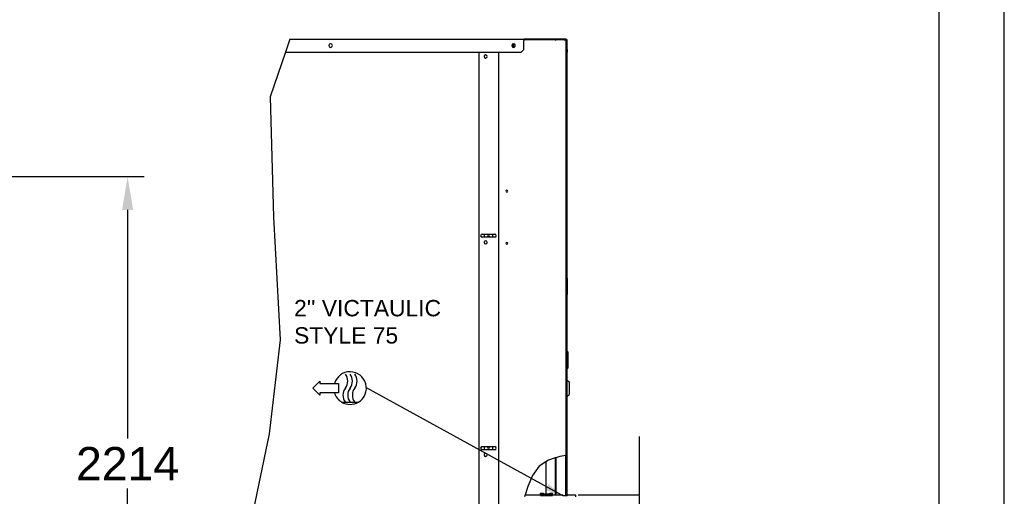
# Model space of a CAD drawing. Extents: x -156717 to 425753, y -51191 to 363295.
# Tile 299 of 502: x 137772 to 141479, y 109095 to 110891. Entities that reach past the tile are written whole.
import ezdxf

# ---------------------------------------------------------------- set-up
doc = ezdxf.new("R2010")
doc.units = 0
doc.header["$LTSCALE"] = 50
doc.layers.get('0').update_dxf_attribs({"linetype": 'CONTINUOUS'})
doc.layers.get('Defpoints').update_dxf_attribs({"linetype": 'CONTINUOUS'})
for name, color, linetype in [('COTES_PILOTEES', 7, 'CONTINUOUS'), ('SYMBOLES', 7, 'CONTINUOUS'), ('WL570---_TOEVOER', 3, 'CONTINUOUS')]:
    doc.layers.add(name, color=color, linetype=linetype)
doc.styles.get("Standard").update_dxf_attribs({"font": 'ARIAL.TTF'})
doc.dimstyles.new('DIMSTYLE_3', dxfattribs={"dimtxt": 2.5, "dimasz": 2.5, "dimexe": 0.18, "dimexo": 0.0625, "dimgap": 0.09, "dimtad": 1, "dimdec": 1, "dimzin": 0, "dimdsep": 46, "dimtxsty": 'Standard', "dimblk": '_FILLED', "dimblk1": '_FILLED', "dimblk2": '_FILLED', "dimcen": 0.09, "dimadec": 0, "dimazin": 0, "dimtfac": 1, "dimtdec": 1, "dimtofl": 0, "dimtmove": 0, "dimatfit": 3, "dimldrblk": '_FILLED', "dimfxl": 0, "dimtolj": 1, "dimtzin": 0, "dimarcsym": 0})
doc.dimstyles.new('ISO-25', dxfattribs={"dimtxt": 2.5, "dimasz": 2.5, "dimexe": 1.25, "dimexo": 0.625, "dimtad": 1, "dimtih": 1, "dimdec": 4, "dimdsep": 46, "dimtxsty": 'Standard', "dimcen": 2.5, "dimadec": 0, "dimazin": 0, "dimtfac": 1, "dimtdec": 4, "dimtmove": 0, "dimatfit": 3, "dimfxl": 0, "dimtvp": 1, "dimtolj": 1, "dimtzin": 0, "dimarcsym": 0})

# ---------------------------------------------------------------- blocks, each defined once
blk = doc.blocks.new('*D163')
at = {"layer": 'Defpoints', "color": 0, "transparency": 16777216}
for p in [(137191.8, 110299.1), (138178.1, 110299.1), (137191.8, 108084.7)]:
    blk.add_point(p, dxfattribs=at)
at = {"layer": 'WL570---_TOEVOER', "color": 0, "lineweight": -2, "transparency": 16777216}
for p, q in [((137223, 110299.1), (138240.6, 110299.1)), ((138178.1, 110174.1), (138178.1, 109312.1)), ((138178.1, 108209.7), (138178.1, 109124.1)), ((137223, 108084.7), (138240.6, 108084.7))]:
    blk.add_line(p, q, dxfattribs=at)
at = {"layer": 'WL570---_TOEVOER', "color": 0, "transparency": 16777216}
for points in [[(138157.2, 110174.1), (138198.9, 110174.1), (138178.1, 110299.1)], [(138157.2, 108209.7), (138198.9, 108209.7), (138178.1, 108084.7)]]:
    blk.add_solid(points, dxfattribs=at)
at = {"layer": 'WL570---_TOEVOER', "color": 0, "transparency": 16777216, "insert": (138178.1, 109218.1), "char_height": 125, "attachment_point": 5}
blk.add_mtext('\\A1;2214', dxfattribs=at)
blk = doc.blocks.new('_FILLED')
at = {"color": 0, "linetype": 'ByBlock'}
blk.add_solid([(0, 0), (-1, 0.2), (-1, -0.2)], dxfattribs=at)
blk = doc.blocks.new('*D168')
at = {"layer": 'COTES_PILOTEES', "color": 0, "linetype": 'Continuous', "lineweight": -2, "transparency": 16777216}
for p, q in [((140105.5, 109099.9), (140105.5, 109320.5)), ((139874.3, 109099.9), (140105.7, 109099.9)), ((140105.5, 108983.6), (140105.5, 109097.4)), ((139874.3, 108981.1), (140105.7, 108981.1))]:
    blk.add_line(p, q, dxfattribs=at)
at = {"layer": 'Defpoints', "color": 0, "linetype": 'Continuous', "transparency": 16777216}
for p in [(139874.2, 109099.9), (139874.2, 108981.1), (140105.5, 108981.1)]:
    blk.add_point(p, dxfattribs=at)
at = {"layer": 'COTES_PILOTEES', "color": 0, "linetype": 'Continuous', "lineweight": -2, "transparency": 16777216, "xscale": 2.5, "yscale": 2.5, "zscale": 2.5}
for p, rotation in [((140105.5, 109099.9), 90), ((140105.5, 108981.1), 270)]:
    blk.add_blockref('_FILLED', p, dxfattribs=dict(at, rotation=rotation))
at = {"layer": 'COTES_PILOTEES', "color": 0, "linetype": 'Continuous', "transparency": 16777216, "insert": (140104, 109314.8), "char_height": 2.5, "attachment_point": 5, "rotation": 90}
blk.add_mtext('\\A1;Ø118.8', dxfattribs=at)
blk = doc.blocks.new('SORTIE_EAU_BL5', base_point=(333.24, 96.77))
at = {"layer": 'SYMBOLES', "color": 7, "linetype": 'Continuous'}
for p, q in [((314.23, 103.87), (315.3, 104.94)), ((315.3, 104.94), (315.3, 104.59)), ((315.3, 104.59), (317.54, 104.59)), ((317.54, 104.59), (318.15, 104.59)), ((318.15, 104.59), (318.15, 103.16)), ((315.3, 102.8), (314.23, 103.87)), ((315.3, 103.16), (315.3, 102.8)), ((317.54, 103.16), (315.3, 103.16)), ((318.15, 103.16), (317.54, 103.16)), ((318.65, 101.73), (321.23, 101.73))]:
    blk.add_line(p, q, dxfattribs=at)
at = {"layer": 'SYMBOLES', "color": 2, "linetype": 'Continuous'}
blk.add_line((352.25, 87.52), (322.44, 103.91), dxfattribs=at)
at = {"layer": 'SYMBOLES', "color": 7, "linetype": 'Continuous'}
for centre, radius, start, end in [((319.94, 103.87), 2.5, 301.0027, 163.3985), ((317.8, 104.94), 1.79, 323.1301, 36.8699), ((318.51, 104.94), 1.79, 323.1301, 36.8699), ((319.23, 104.94), 1.79, 323.1301, 36.8699), ((319.94, 103.87), 2.5, 196.6015, 238.9973), ((320.65, 102.8), 1.79, 143.1301, 216.8699), ((321.37, 102.8), 1.79, 143.1301, 216.8699), ((322.08, 102.8), 1.79, 143.1301, 216.8699), ((319.94, 103.87), 2.5, 238.9973, 301.0027)]:
    blk.add_arc(centre, radius, start, end, dxfattribs=at)
at = {"layer": 'SYMBOLES', "color": 2, "linetype": 'Continuous'}
blk.add_solid([(349.81, 88.28), (352.25, 87.52), (350.3, 89.16)], dxfattribs=at)

msp = doc.modelspace()

# ---------------------------------------------------------------- linework, layer by layer
at = {"color": 7, "linetype": 'Continuous'}
for p, q in [((141479.15977, 106945.34823), (141479.15977, 114257.1833)), ((141232.97004, 114010.99357), (141232.97004, 107191.53796)), ((138788.85569, 110817.41629), (138772.24701, 110768.17835)), ((139827.41149, 110815.44678), (139669.85006, 110815.44678)), ((139778.17354, 110815.44678), (139778.17354, 110814.06811)), ((139827.41149, 110817.41629), (139827.41149, 110815.44678)), ((139828.39625, 110815.44678), (139827.41149, 110815.44678)), ((139788.02113, 110814.46202), (139785.06686, 110814.46202)), ((139831.35053, 110778.02594), (139831.35053, 110812.4925)), ((138772.24701, 110768.17835), (138715.31049, 110599.38485)), ((139831.35053, 110768.17835), (139831.35053, 110778.02594)), ((139831.35053, 110778.02594), (139833.32004, 110778.02594)), ((139831.35053, 110768.17835), (139833.32004, 110768.17835)), ((138715.31049, 110599.38485), (138727.90975, 110145.88837)), ((138727.90975, 110145.88837), (138752.70049, 109684.82929)), ((139831.35053, 109918.92224), (139833.32004, 109916.95273)), ((139833.32004, 109916.95273), (139833.32004, 109915.96797)), ((139833.32004, 109915.96797), (139833.32004, 109855.62239)), ((139833.32004, 109854.63763), (139831.35053, 109852.66811)), ((139831.35053, 109852.66811), (139833.32004, 109854.63763)), ((139833.32004, 109855.62239), (139833.32004, 109854.63763)), ((138752.70049, 109684.82929), (138710.64807, 109330.33095)), ((139833.32004, 109641.7126), (139831.35053, 109641.7126)), ((139833.32004, 109641.7126), (139835.28956, 109639.74309)), ((139833.32004, 109641.7126), (139833.32004, 109640.84732)), ((139833.32004, 109640.84732), (139833.32004, 109638.75833)), ((139833.32004, 109638.75833), (139833.32004, 109578.41275)), ((139835.28956, 109639.74309), (139835.28956, 109638.75833)), ((139835.28956, 109638.75833), (139835.28956, 109578.41275)), ((139833.32004, 109575.45847), (139831.35053, 109575.45847)), ((139833.32004, 109575.45847), (139831.35053, 109575.45847)), ((139833.32004, 109578.41275), (139833.32004, 109576.32376)), ((139835.28956, 109577.42799), (139833.32004, 109575.45847)), ((139833.32004, 109575.45847), (139835.28956, 109577.42799)), ((139833.32004, 109576.32376), (139833.32004, 109575.45847)), ((139835.28956, 109578.41275), (139835.28956, 109577.42799)), ((139832.33529, 109533.8815), (139831.35053, 109533.8815)), ((139832.33529, 109533.8815), (139841.19812, 109526.00343)), ((139832.33529, 109533.8815), (139841.19812, 109526.00343)), ((139832.33529, 109533.56075), (139832.33529, 109533.8815)), ((139832.33529, 109531.0338), (139832.33529, 109533.56075)), ((139832.33529, 109526.18461), (139832.33529, 109531.0338)), ((139832.33529, 109523.00537), (139832.33529, 109526.18461)), ((139832.33529, 109515.45989), (139832.33529, 109523.00537)), ((139841.19812, 109526.00343), (139841.19812, 109520.09488)), ((139841.19812, 109520.09488), (139841.19812, 109484.64355)), ((139832.33529, 109506.85388), (139832.33529, 109515.45989)), ((139832.33529, 109502.36922), (139832.33529, 109506.85388)), ((139832.33529, 109497.88455), (139832.33529, 109502.36922)), ((139832.33529, 109489.27854), (139832.33529, 109497.88455)), ((139832.33529, 109481.73306), (139832.33529, 109489.27854)), ((139832.33529, 109478.55382), (139832.33529, 109481.73306)), ((139841.19812, 109484.64355), (139841.19812, 109478.735)), ((139832.33529, 109470.85693), (139831.35053, 109470.85693)), ((139832.33529, 109470.85693), (139841.19812, 109478.735)), ((139832.33529, 109470.85693), (139841.19812, 109478.735)), ((139832.33529, 109473.70463), (139832.33529, 109478.55382)), ((139832.33529, 109471.17768), (139832.33529, 109473.70463)), ((139832.33529, 109470.85693), (139832.33529, 109471.17768)), ((138710.64807, 109330.33095), (138639.69436, 108984.18617)), ((139752.56981, 109224.4497), (139727.75078, 109208.05182)), ((139762.57957, 109231.06313), (139752.56981, 109224.4497)), ((139788.02113, 109239.20695), (139762.57957, 109231.06313)), ((139789.99065, 109239.8374), (139788.02113, 109239.20695)), ((139788.02113, 109239.20695), (139788.02113, 109118.89793)), ((139805.11113, 109244.67745), (139789.99065, 109239.8374)), ((139789.99065, 109239.8374), (139789.99065, 109118.89793)), ((139828.39625, 109247.9574), (139805.11113, 109244.67745)), ((139831.35053, 109248.37354), (139828.39625, 109247.9574)), ((139727.75078, 109208.05182), (139702.37077, 109173.62245)), ((139702.37077, 109173.62245), (139684.69262, 109131.54712)), ((139684.69262, 109131.54712), (139675.08199, 109099.89007)), ((139788.02113, 109118.89793), (139788.02113, 109099.89824)), ((139788.02113, 109118.89793), (139789.99065, 109118.89793)), ((139789.99065, 109118.90349), (139789.99065, 109099.89824)), ((139675.08199, 109099.89007), (139672.92915, 109092.7987)), ((139675.08199, 109099.89007), (139732.87463, 109099.89007)), ((139732.87463, 109107.18546), (139743.70698, 109107.18546)), ((139732.87463, 109098.32263), (139732.87463, 109107.18546)), ((139732.87463, 109107.18546), (139743.70698, 109107.18546)), ((139732.87463, 109099.89007), (139778.17354, 109099.89007)), ((139732.87463, 109098.32263), (139778.17354, 109098.32263)), ((139743.70698, 109104.23118), (139743.70698, 109107.18546)), ((139743.70698, 109104.23118), (139767.3412, 109104.23118)), ((139743.70698, 109104.23118), (139767.3412, 109104.23118)), ((139767.3412, 109107.18546), (139778.17354, 109107.18546)), ((139767.3412, 109104.23118), (139767.3412, 109107.18546)), ((139767.3412, 109107.18546), (139778.17354, 109107.18546)), ((139778.17354, 109098.32263), (139778.17354, 109107.18546)), ((139778.17354, 109099.89007), (139816.34276, 109099.89007)), ((139816.34276, 109096.78763), (139816.34276, 109099.89007)), ((139833.55635, 109096.78763), (139816.34276, 109096.78763)), ((139833.55635, 109096.78763), (139833.55635, 109099.89007)), ((139833.55635, 109099.89007), (139864.83229, 109099.89007)), ((139864.83229, 109099.89007), (139864.83229, 109092.7987))]:
    msp.add_line(p, q, dxfattribs=at)
at = {"color": 3, "linetype": 'Continuous'}
for p, q in [((138788.85569, 110817.41629), (139669.85006, 110817.41629)), ((138788.85569, 110817.41629), (139669.85006, 110817.41629)), ((139669.85006, 110817.41629), (139669.85006, 110815.44678)), ((139827.41149, 110817.41629), (139669.85006, 110817.41629)), ((139669.85006, 110815.44678), (139669.85006, 110815.38431)), ((139669.85006, 110815.38431), (139669.85006, 110814.06811)), ((139828.39625, 110817.41629), (139827.41149, 110817.41629)), ((139669.85006, 110814.06811), (139669.85006, 110812.4925)), ((139669.85006, 110814.06811), (139672.56538, 110814.06811)), ((139669.85006, 110778.02594), (139669.85006, 110812.4925)), ((139825.44197, 110814.06811), (139672.56538, 110814.06811)), ((139788.02113, 110814.46202), (139789.17485, 110814.46202)), ((139789.17485, 110814.46202), (139791.96017, 110814.46202)), ((139821.50294, 110814.46202), (139791.96017, 110814.46202)), ((139821.50294, 110814.46202), (139825.55147, 110814.46202)), ((139826.66567, 110814.06811), (139825.44197, 110814.06811)), ((139825.55147, 110814.46202), (139827.08211, 110814.46202)), ((139828.39625, 110814.06811), (139826.66567, 110814.06811)), ((139827.08211, 110814.46202), (139828.39625, 110814.46202)), ((139828.39625, 110814.06811), (139828.39625, 110814.46202)), ((139828.39625, 110814.06811), (139828.39625, 109247.9574)), ((139828.39625, 110814.06811), (139828.39625, 109247.9574)), ((139828.39625, 110803.23576), (139828.88863, 110803.23576)), ((139828.88863, 110803.23576), (139829.38101, 110803.23576)), ((139829.38101, 110803.23576), (139831.35053, 110803.23576)), ((139833.32004, 110778.02594), (139833.32004, 110812.4925)), ((138772.24701, 110768.17835), (139660.00247, 110768.17835)), ((139500.4715, 110768.17835), (139500.4715, 108373.83548)), ((139521.15146, 110755.24905), (139521.15146, 110748.80755)), ((139576.29794, 108643.21035), (139576.29794, 110768.17835)), ((139660.00247, 110768.17835), (139669.85006, 110778.02594)), ((139831.35053, 110768.17835), (139831.35053, 109248.37354)), ((139833.32004, 110778.02594), (139833.32004, 110768.17835)), ((139513.27339, 110082.58918), (139560.54182, 110082.58918)), ((139521.15146, 110082.58918), (139521.15146, 110070.77207)), ((139552.66375, 110070.77207), (139552.66375, 110082.58918)), ((139560.54182, 110070.77207), (139513.27339, 110070.77207)), ((139521.15146, 110054.8885), (139521.15146, 110048.44699)), ((139513.27339, 109282.17712), (139560.54182, 109282.17712)), ((139560.54182, 109270.36001), (139513.27339, 109270.36001)), ((139521.15146, 109282.17712), (139521.15146, 109270.36001)), ((139552.66375, 109270.36001), (139552.66375, 109282.17712)), ((139521.15146, 109254.47644), (139521.15146, 109248.03493)), ((139752.56981, 109224.4497), (139752.56981, 109104.23118)), ((139828.39625, 109096.79625), (139828.39625, 109247.9574)), ((139831.35053, 109248.37354), (139831.35053, 109096.79625))]:
    msp.add_line(p, q, dxfattribs=at)
at = {"color": 2, "linetype": 'Continuous'}
for p, q in [((139788.02113, 109206.76009), (139789.99065, 109206.23236)), ((139788.02113, 109170.39424), (139789.99065, 109169.86651)), ((139788.02113, 109134.02838), (139789.99065, 109133.50065)), ((139732.87463, 109106.29889), (139738.45967, 109098.32263)), ((139732.87463, 109104.03497), (139736.87446, 109098.32263)), ((139732.87463, 109101.77105), (139735.28925, 109098.32263)), ((139732.87463, 109099.50713), (139733.70403, 109098.32263)), ((139733.83907, 109107.18546), (139740.04489, 109098.32263)), ((139735.42428, 109107.18546), (139741.6301, 109098.32263)), ((139737.00949, 109107.18546), (139743.21531, 109098.32263)), ((139738.59471, 109107.18546), (139744.80053, 109098.32263)), ((139740.17992, 109107.18546), (139746.38574, 109098.32263)), ((139741.76514, 109107.18546), (139743.70698, 109104.41221)), ((139743.35035, 109107.18546), (139743.70698, 109106.67613)), ((139743.83374, 109104.23118), (139747.97096, 109098.32263)), ((139745.41896, 109104.23118), (139749.55617, 109098.32263)), ((139747.00417, 109104.23118), (139751.14138, 109098.32263)), ((139748.58938, 109104.23118), (139752.7266, 109098.32263)), ((139750.1746, 109104.23118), (139754.31181, 109098.32263)), ((139751.75981, 109104.23118), (139755.89702, 109098.32263)), ((139753.34502, 109104.23118), (139757.48224, 109098.32263)), ((139754.93024, 109104.23118), (139759.06745, 109098.32263)), ((139756.51545, 109104.23118), (139760.65266, 109098.32263)), ((139758.10066, 109104.23118), (139762.23788, 109098.32263)), ((139759.68588, 109104.23118), (139763.82309, 109098.32263)), ((139761.27109, 109104.23118), (139765.40831, 109098.32263)), ((139762.85631, 109104.23118), (139766.99352, 109098.32263)), ((139764.44152, 109104.23118), (139768.57873, 109098.32263)), ((139766.02673, 109104.23118), (139770.16395, 109098.32263)), ((139767.3412, 109106.88177), (139773.33437, 109098.32263)), ((139767.3412, 109104.61785), (139771.74916, 109098.32263)), ((139768.71377, 109107.18546), (139774.91959, 109098.32263)), ((139770.29898, 109107.18546), (139776.5048, 109098.32263)), ((139771.88419, 109107.18546), (139778.09002, 109098.32263)), ((139773.46941, 109107.18546), (139778.17354, 109100.46725)), ((139775.05462, 109107.18546), (139778.17354, 109102.73117)), ((139776.63984, 109107.18546), (139778.17354, 109104.99509))]:
    msp.add_line(p, q, dxfattribs=at)
at = {"color": 3, "linetype": 'Continuous'}
for centre, radius, start, end in [((139828.39625, 110812.4925), 4.92379, 0, 90), ((138942.11321, 110792.79732), 6.89331, 90, 270), ((138942.11321, 110792.79732), 6.89331, 270, 90), ((139631.44446, 110792.79732), 6.89331, 90, 270), ((139631.44446, 110792.40342), 3.44666, 90, 270), ((139631.44446, 110792.79732), 6.89331, 270, 90), ((139631.44446, 110792.40342), 3.44666, 270, 90), ((139826.42673, 110803.23576), 4.92379, 0, 65.99172199), ((139526.07526, 110752.0283), 5.90855, 90, 270), ((139526.07526, 110752.0283), 5.90855, 270, 90), ((139605.84073, 110244.87745), 3.44666, 90, 270), ((139605.84073, 110244.87745), 3.44666, 270, 90), ((139513.27339, 110076.68062), 5.90855, 90, 270), ((139536.90761, 110076.58215), 3.44666, 90, 270), ((139536.90761, 110076.58215), 3.44666, 270, 90), ((139560.54182, 110076.68062), 5.90855, 270, 90), ((139526.07526, 110051.66775), 5.90855, 90, 270), ((139526.07526, 110051.66775), 5.90855, 270, 90), ((139605.84073, 110047.92566), 3.44666, 90, 270), ((139605.84073, 110047.92566), 3.44666, 270, 90), ((139513.27339, 109276.26856), 5.90855, 90, 270), ((139536.90761, 109276.17009), 3.44666, 90, 270), ((139536.90761, 109276.17009), 3.44666, 270, 90), ((139560.54182, 109276.26856), 5.90855, 270, 90), ((139526.07526, 109251.25569), 5.90855, 90, 270), ((139526.07526, 109251.25569), 5.90855, 270, 90)]:
    msp.add_arc(centre, radius, start, end, dxfattribs=at)
at = {"color": 7, "linetype": 'Continuous'}
for centre, end in [((139828.39625, 110812.4925), 90), ((139826.42673, 110803.23576), 46.32829941)]:
    msp.add_arc(centre, 2.95428, 0, end, dxfattribs=at)

# ---------------------------------------------------------------- block references
at = {"layer": 'SYMBOLES', "color": 2, "linetype": 'Continuous', "xscale": 24.6189733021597, "yscale": 24.6189733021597, "zscale": 24.618973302}
msp.add_blockref('SORTIE_EAU_BL5', (139343.09949, 109327.61556), dxfattribs=at)

# ---------------------------------------------------------------- texts
at = {"color": 2, "linetype": 'Continuous', "insert": (138804.83258, 109834.52033), "char_height": 61.5474333, "width": 640.0933059, "attachment_point": 1}
msp.add_mtext("2'' VICTAULIC\\PSTYLE 75", dxfattribs=at)

# ---------------------------------------------------------------- dimensions: what is measured, and where the dimension line sits
at = {"layer": 'COTES_PILOTEES', "color": 2, "linetype": 'Continuous'}
dim = msp.add_linear_dim(base=(140105.48216, 108981.13631), p1=(139874.18754, 109099.89824), p2=(139874.18754, 108981.13631), angle=270, text='Ø<>', dimstyle='DIMSTYLE_3', dxfattribs=at)
dim.commit()
dim.dimension.update_dxf_attribs({"geometry": '*D168', "text_midpoint": (140105.48216, 109314.78006), "dimtype": 160})
at = {"layer": 'WL570---_TOEVOER'}
dim = msp.add_linear_dim(base=(138178.05187, 110299.05274), p1=(137191.79112, 108084.72996), p2=(137191.79112, 110299.05274), angle=90, dimstyle='ISO-25', override={"dimscale": 50, "dimdec": 0}, dxfattribs=at)
dim.commit()
dim.dimension.update_dxf_attribs({"geometry": '*D163', "text_midpoint": (138178.05187, 109218.12989), "dimtype": 160})

doc.saveas('drawing.dxf')
